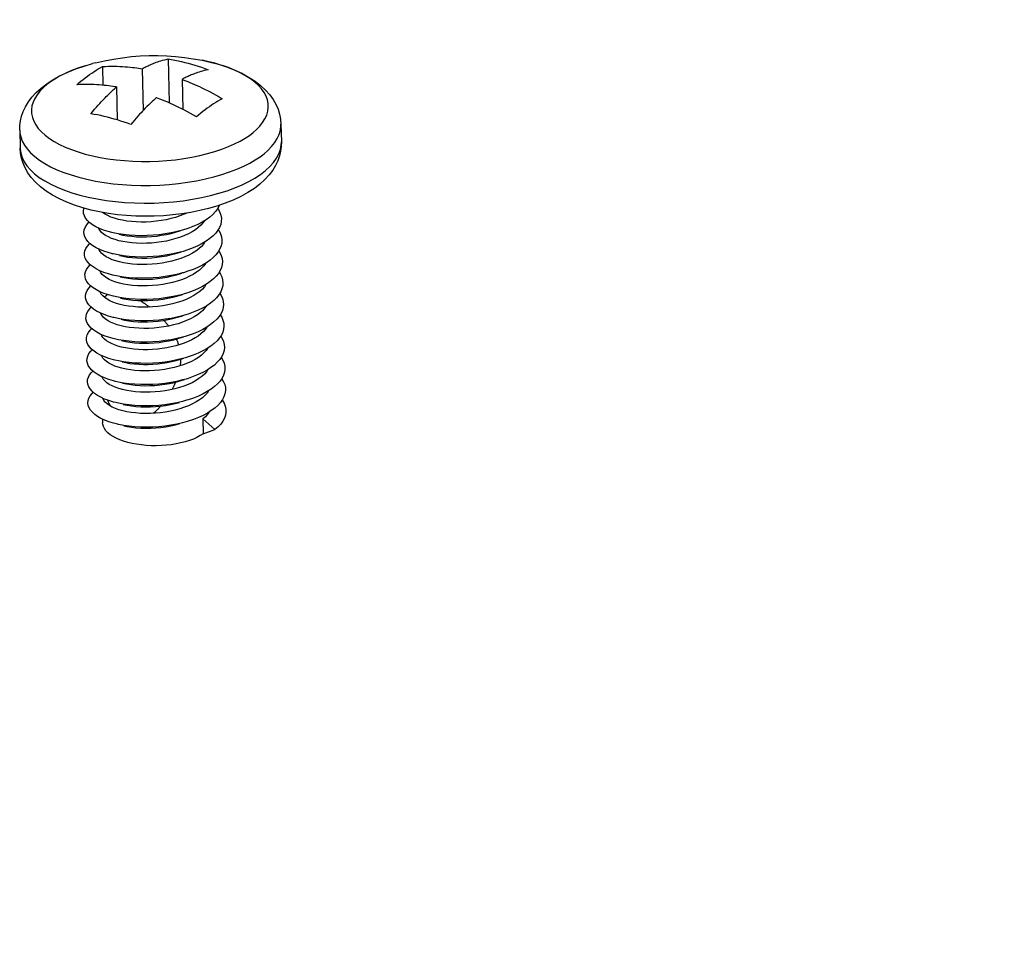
# Model space of a CAD drawing. Header units: millimetres. Extents: x 6 to 414, y 7 to 290.
# Tile 335 of 341: x 145.19 to 147.27, y 224.21 to 226.18. Entities that reach past the tile are written whole.
import ezdxf

# ---------------------------------------------------------------- set-up
doc = ezdxf.new("R2010")
doc.units = ezdxf.units.MM
doc.header["$LTSCALE"] = 23.1
doc.layers.get('0').update_dxf_attribs({"linetype": 'CONTINUOUS'})
for name, color, linetype in [('03_ALL_AXES', 7, 'CONTINUOUS'), ('09_ALL_ROUNDS', 7, 'CONTINUOUS'), ('20_ALL_FEATURES', 7, 'CONTINUOUS')]:
    doc.layers.add(name, color=color, linetype=linetype)
doc.styles.get("Standard").update_dxf_attribs({"font": 'txt', "width": 0.6})
doc.dimstyles.get("Standard").update_dxf_attribs({"dimtxt": 2.5, "dimasz": 1.8, "dimexe": 0.05, "dimexo": 0.0625, "dimtad": 1, "dimzin": 0, "dimdsep": 46, "dimtxsty": 'Standard', "dimblk": '_FILLED', "dimblk1": '_FILLED', "dimblk2": '_FILLED', "dimcen": 0.09, "dimadec": 0, "dimazin": 0, "dimtol": 1, "dimtp": 0.01, "dimtm": 0.01, "dimtfac": 1, "dimtofl": 0, "dimtmove": 0, "dimatfit": 3, "dimldrblk": '_FILLED', "dimfxl": 0, "dimtolj": 1, "dimtzin": 0, "dimarcsym": 0})

# ---------------------------------------------------------------- blocks, each defined once
blk = doc.blocks.new('_FILLED')
at = {"color": 0, "linetype": 'ByBlock'}
blk.add_solid([(0, 0), (-1, 0.2222), (-1, -0.2222)], dxfattribs=at)

msp = doc.modelspace()

# ---------------------------------------------------------------- linework, layer by layer
at = {"color": 40, "linetype": 'Continuous'}
msp.add_line((145.3683, 225.4225), (145.3681, 225.4244), dxfattribs=at)
for points in [[(145.3722, 225.5921), (145.3726, 225.5925), (145.373, 225.593), (145.3734, 225.5934), (145.3738, 225.5939), (145.3742, 225.5943), (145.3747, 225.5947), (145.3751, 225.5951), (145.3755, 225.5955), (145.376, 225.5959), (145.3765, 225.5963), (145.3769, 225.5966), (145.3773, 225.597), (145.3777, 225.5973), (145.3782, 225.5976), (145.3786, 225.5979)], [(145.4473, 225.5853), (145.4483, 225.5847), (145.4493, 225.584), (145.4504, 225.5834), (145.4514, 225.5828), (145.4524, 225.5821), (145.4534, 225.5815), (145.4544, 225.5808), (145.4554, 225.5801), (145.4564, 225.5795), (145.4574, 225.5788), (145.4585, 225.578), (145.4596, 225.5772), (145.4607, 225.5765), (145.4618, 225.5757), (145.4629, 225.5749), (145.464, 225.5741), (145.4651, 225.5733), (145.4662, 225.5725), (145.4673, 225.5716)], [(145.4974, 225.5436), (145.4983, 225.5426), (145.4992, 225.5416), (145.5, 225.5406), (145.5009, 225.5396), (145.5017, 225.5386), (145.5025, 225.5376), (145.5034, 225.5366), (145.5042, 225.5356), (145.505, 225.5346), (145.5057, 225.5336), (145.5065, 225.5326), (145.5073, 225.5316)], [(145.5236, 225.5043), (145.5241, 225.5033), (145.5245, 225.5023), (145.5249, 225.5013), (145.5254, 225.5003), (145.5258, 225.4993), (145.5262, 225.4982), (145.5265, 225.4973), (145.5268, 225.4964), (145.5271, 225.4955), (145.5274, 225.4946), (145.5278, 225.4937), (145.528, 225.4928), (145.5283, 225.4918)], [(145.5326, 225.4619), (145.5326, 225.4609), (145.5326, 225.4599), (145.5325, 225.4589), (145.5325, 225.4579), (145.5324, 225.4569), (145.5324, 225.4559), (145.5323, 225.4549), (145.5322, 225.4539), (145.5321, 225.4528), (145.532, 225.4518), (145.5319, 225.4508), (145.5318, 225.4498), (145.5316, 225.4488), (145.5315, 225.4477)], [(145.522, 225.4138), (145.5216, 225.4126), (145.5211, 225.4115), (145.5206, 225.4103), (145.5201, 225.4091), (145.5196, 225.408), (145.5191, 225.4069), (145.5185, 225.4058), (145.518, 225.4047), (145.5175, 225.4036), (145.517, 225.4025), (145.5164, 225.4014), (145.5159, 225.4003), (145.5154, 225.3993), (145.5148, 225.3983)], [(145.385, 225.3632), (145.3845, 225.3641), (145.3841, 225.365), (145.3836, 225.3659), (145.3832, 225.3668), (145.3828, 225.3677), (145.3823, 225.3686), (145.3819, 225.3695), (145.3815, 225.3704), (145.3811, 225.3714), (145.3807, 225.3723), (145.3804, 225.3731), (145.38, 225.3739), (145.3797, 225.3748), (145.3794, 225.3756)], [(145.4908, 225.3631), (145.4899, 225.362), (145.4889, 225.361), (145.488, 225.36), (145.487, 225.359), (145.4861, 225.358), (145.4851, 225.357), (145.4841, 225.356), (145.4831, 225.3551), (145.4822, 225.3541), (145.4812, 225.3532), (145.4802, 225.3523), (145.4792, 225.3514), (145.4782, 225.3505), (145.4772, 225.3497), (145.4762, 225.3488), (145.4752, 225.348)]]:
    msp.add_lwpolyline(points, dxfattribs=at)
at = {"layer": '03_ALL_AXES', "color": 7, "linetype": 'Continuous'}
for p, q in [((145.7439, 225.9566), (145.7447, 225.9194)), ((145.194, 225.9436), (145.1949, 225.9063)), ((145.3685, 225.3357), (145.3686, 225.3282))]:
    msp.add_line(p, q, dxfattribs=at)
msp.add_lwpolyline([(145.3536, 226.0857), (145.3726, 226.09), (145.3914, 226.0936), (145.4102, 226.0964), (145.429, 226.0986), (145.4477, 226.1), (145.4664, 226.1007), (145.485, 226.1008), (145.5036, 226.1002), (145.5221, 226.0989), (145.5406, 226.097), (145.5591, 226.0943), (145.5778, 226.091)], dxfattribs=at)
at = {"layer": '09_ALL_ROUNDS', "color": 7, "linetype": 'Continuous'}
for p, q in [((145.3535, 226.0856), (145.347, 226.0839)), ((145.3536, 226.0857), (145.3535, 226.0856)), ((145.6175, 226.0809), (145.6044, 226.0847)), ((145.2586, 226.0454), (145.251, 226.0397)), ((145.3208, 225.8071), (145.3384, 225.8028)), ((145.5914, 225.7789), (145.5731, 225.7745)), ((145.6092, 225.7841), (145.5914, 225.7789)), ((145.6265, 225.79), (145.6092, 225.7841))]:
    msp.add_line(p, q, dxfattribs=at)
for points in [[(145.251, 226.0416), (145.2648, 226.0506), (145.2797, 226.0588), (145.2956, 226.0663), (145.3123, 226.073), (145.3295, 226.0789), (145.3474, 226.0841)], [(145.5777, 226.091), (145.5946, 226.0872), (145.6122, 226.0825), (145.6292, 226.0771), (145.6456, 226.0708), (145.6612, 226.0637), (145.6758, 226.0558), (145.6892, 226.0472), (145.7011, 226.038), (145.7115, 226.0284), (145.7202, 226.0185), (145.7274, 226.0085), (145.7332, 225.9984), (145.7377, 225.9881), (145.741, 225.9777), (145.743, 225.9672), (145.7439, 225.9566)], [(145.6044, 226.0847), (145.589, 226.0886), (145.5778, 226.091)], [(145.3315, 226.0795), (145.3167, 226.0746), (145.3028, 226.0692), (145.2899, 226.0635), (145.2781, 226.0575), (145.2677, 226.0515), (145.2586, 226.0454)], [(145.6775, 225.933), (145.685, 225.9387), (145.6924, 225.9451), (145.6993, 225.9522), (145.7053, 225.9598), (145.7102, 225.9676), (145.7139, 225.9756), (145.7162, 225.9836), (145.7172, 225.9916), (145.7169, 225.9997), (145.7154, 226.0076), (145.7125, 226.0155), (145.7084, 226.0232), (145.703, 226.0307), (145.6963, 226.0381), (145.6885, 226.0451), (145.6796, 226.0519), (145.6695, 226.0584), (145.6583, 226.0645), (145.6462, 226.0702), (145.6331, 226.0755), (145.6209, 226.0798)], [(145.194, 225.9436), (145.1943, 225.9535), (145.1956, 225.9634), (145.198, 225.9734), (145.2016, 225.9833), (145.2063, 225.9933), (145.2124, 226.0033), (145.2198, 226.0132), (145.2288, 226.023), (145.2391, 226.0325), (145.251, 226.0416)], [(145.251, 226.0397), (145.2437, 226.0333), (145.2367, 226.0262), (145.2307, 226.0186), (145.2258, 226.0108), (145.2222, 226.0028), (145.2198, 225.9948), (145.2188, 225.9868), (145.2191, 225.9788), (145.2207, 225.9708), (145.2235, 225.963), (145.2277, 225.9552), (145.2331, 225.9477), (145.2397, 225.9403), (145.2475, 225.9333), (145.2565, 225.9265), (145.2665, 225.92), (145.2777, 225.9139), (145.2898, 225.9082), (145.3029, 225.9029), (145.3169, 225.8981), (145.3316, 225.8937), (145.347, 225.8899), (145.3631, 225.8865), (145.3798, 225.8837), (145.3969, 225.8815), (145.4143, 225.8798), (145.4321, 225.8787), (145.45, 225.8782), (145.4681, 225.8782), (145.4861, 225.8788), (145.504, 225.8801), (145.5218, 225.8818), (145.5393, 225.8842), (145.5564, 225.8871), (145.573, 225.8905), (145.5891, 225.8945), (145.6045, 225.8989), (145.6193, 225.9039), (145.6332, 225.9092), (145.6462, 225.915), (145.6579, 225.9209), (145.6683, 225.927), (145.6775, 225.933)], [(145.7, 225.8881), (145.7083, 225.8944), (145.7164, 225.9014), (145.724, 225.9093), (145.7307, 225.9177), (145.7361, 225.9263), (145.7401, 225.9351), (145.7427, 225.9439), (145.7438, 225.9528), (145.7439, 225.9566)], [(145.194, 225.9436), (145.1944, 225.9386), (145.1961, 225.9298), (145.1993, 225.9211), (145.2038, 225.9126), (145.2098, 225.9043), (145.2171, 225.8962), (145.2257, 225.8884), (145.2356, 225.8809), (145.2467, 225.8738), (145.259, 225.867), (145.2724, 225.8607), (145.2868, 225.8549), (145.3022, 225.8496), (145.3185, 225.8448), (145.3355, 225.8405)], [(145.7447, 225.9194), (145.7445, 225.9095), (145.7431, 225.8995), (145.7407, 225.8896), (145.7372, 225.8796), (145.7324, 225.8696), (145.7264, 225.8597), (145.7189, 225.8497), (145.71, 225.84), (145.6996, 225.8305), (145.6878, 225.8214)], [(145.7008, 225.8509), (145.7113, 225.8589), (145.7205, 225.8673), (145.7282, 225.8759), (145.7345, 225.8848), (145.7393, 225.8938), (145.7426, 225.9029), (145.7444, 225.912), (145.7447, 225.9194)], [(145.1949, 225.9063), (145.195, 225.9045), (145.1963, 225.8954), (145.1991, 225.8864), (145.2034, 225.8775), (145.2092, 225.8689), (145.2165, 225.8604), (145.2252, 225.8523), (145.2353, 225.8445), (145.2467, 225.8371), (145.2593, 225.8301), (145.2731, 225.8236), (145.288, 225.8176), (145.3039, 225.8121), (145.3208, 225.8071)], [(145.3442, 225.7757), (145.3266, 225.7804), (145.3095, 225.7859), (145.2932, 225.7922), (145.2776, 225.7992), (145.263, 225.8071), (145.2496, 225.8157), (145.2376, 225.8249), (145.2273, 225.8345), (145.2185, 225.8444), (145.2113, 225.8544), (145.2055, 225.8646), (145.201, 225.8748), (145.1978, 225.8852), (145.1957, 225.8958), (145.1949, 225.9063)], [(145.5847, 225.8412), (145.6025, 225.8456), (145.6195, 225.8505), (145.6358, 225.856), (145.6511, 225.8619), (145.6654, 225.8682), (145.6784, 225.8748), (145.6899, 225.8814), (145.7, 225.8881)], [(145.3355, 225.8405), (145.3533, 225.8368), (145.3716, 225.8337), (145.3905, 225.8313), (145.4097, 225.8294), (145.4293, 225.8282), (145.4491, 225.8276), (145.469, 225.8277), (145.4889, 225.8284), (145.5087, 225.8297), (145.5283, 225.8317), (145.5475, 225.8343), (145.5664, 225.8375), (145.5847, 225.8412)], [(145.6133, 225.8111), (145.6304, 225.8165), (145.6466, 225.8225), (145.6619, 225.8289), (145.676, 225.8358), (145.6891, 225.8431), (145.7008, 225.8509)], [(145.6878, 225.8214), (145.674, 225.8124), (145.6591, 225.8041), (145.6432, 225.7967), (145.6265, 225.79)], [(145.3384, 225.8028), (145.3569, 225.7991), (145.3759, 225.796), (145.3955, 225.7936), (145.4155, 225.7918), (145.4358, 225.7907), (145.4562, 225.7903), (145.4768, 225.7906), (145.4973, 225.7916), (145.5177, 225.7932), (145.5378, 225.7955), (145.5575, 225.7985), (145.5767, 225.8021)], [(145.5767, 225.8021), (145.5954, 225.8063), (145.6133, 225.8111)], [(145.3808, 225.7685), (145.3623, 225.7717), (145.3442, 225.7757)], [(145.5731, 225.7745), (145.5544, 225.7708), (145.5354, 225.7677), (145.5162, 225.7654), (145.4967, 225.7638), (145.4772, 225.7628), (145.4577, 225.7626), (145.4382, 225.763), (145.4188, 225.7642), (145.3997, 225.766), (145.3808, 225.7685)]]:
    msp.add_lwpolyline(points, dxfattribs=at)
at = {"layer": '20_ALL_FEATURES', "color": 7, "linetype": 'Continuous'}
for p, q in [((145.5065, 226.0937), (145.5087, 226.0013)), ((145.3683, 226.0778), (145.3692, 226.0384)), ((145.4518, 226.0732), (145.4539, 225.9855)), ((145.5358, 226.0507), (145.5373, 225.9876)), ((145.3976, 226.0348), (145.3993, 225.9655)), ((145.3736, 225.7672), (145.3686, 225.7706)), ((145.6142, 225.7858), (145.6138, 225.7847)), ((145.5217, 225.7291), (145.5332, 225.7325)), ((145.5228, 225.6843), (145.5343, 225.6877)), ((145.5238, 225.6396), (145.5354, 225.643)), ((145.3912, 225.5943), (145.3807, 225.5971)), ((145.5249, 225.5948), (145.5364, 225.5982)), ((145.3923, 225.5495), (145.3909, 225.5499)), ((145.526, 225.5501), (145.5375, 225.5535)), ((145.3816, 225.4976), (145.3767, 225.5008)), ((145.3934, 225.5048), (145.391, 225.5053)), ((145.527, 225.5053), (145.5385, 225.5087)), ((145.5281, 225.4605), (145.5396, 225.4639)), ((145.5291, 225.4158), (145.5407, 225.4192)), ((145.5795, 225.3361), (145.5802, 225.305)), ((145.605, 225.3138), (145.5795, 225.3361)), ((145.5802, 225.305), (145.605, 225.3138))]:
    msp.add_line(p, q, dxfattribs=at)
for points in [[(145.4518, 226.0732), (145.454, 226.0744), (145.4561, 226.0755), (145.4582, 226.0766), (145.4603, 226.0776), (145.4623, 226.0786), (145.4645, 226.0796), (145.4666, 226.0806), (145.4688, 226.0816), (145.4711, 226.0826), (145.4735, 226.0836), (145.476, 226.0846), (145.4787, 226.0856), (145.4815, 226.0867), (145.4845, 226.0877), (145.4877, 226.0888), (145.4911, 226.0899), (145.4947, 226.0909), (145.4985, 226.0919), (145.5024, 226.0928), (145.5065, 226.0937)], [(145.5065, 226.0937), (145.5134, 226.0925), (145.5204, 226.0912), (145.5274, 226.0898), (145.5344, 226.0882), (145.5414, 226.0865), (145.5484, 226.0847), (145.5554, 226.0828), (145.5624, 226.0807), (145.5695, 226.0785), (145.5765, 226.0762), (145.5835, 226.0737), (145.5905, 226.0712)], [(145.3141, 226.0394), (145.3185, 226.0433), (145.323, 226.047), (145.3275, 226.0507), (145.3321, 226.0542), (145.3366, 226.0576), (145.3411, 226.0609)], [(145.3411, 226.0609), (145.3456, 226.064), (145.3501, 226.067), (145.3547, 226.0699), (145.3592, 226.0727), (145.3637, 226.0753), (145.3683, 226.0778)], [(145.3683, 226.0778), (145.3746, 226.0781), (145.3809, 226.0783), (145.387, 226.0784), (145.3931, 226.0784), (145.399, 226.0783), (145.4047, 226.0781), (145.4104, 226.0778), (145.4158, 226.0775), (145.4211, 226.0771), (145.4262, 226.0766), (145.4311, 226.0761), (145.4358, 226.0755), (145.4402, 226.075), (145.4443, 226.0744), (145.4482, 226.0738), (145.4518, 226.0732)], [(145.5905, 226.0712), (145.5864, 226.0703), (145.5824, 226.0693), (145.5786, 226.0683), (145.575, 226.0673), (145.5716, 226.0662), (145.5684, 226.0652), (145.5654, 226.0641), (145.5626, 226.0631), (145.56, 226.0621), (145.5575, 226.061), (145.5551, 226.0601), (145.5528, 226.0591), (145.5506, 226.0581), (145.5485, 226.0571), (145.5464, 226.0561), (145.5443, 226.0551), (145.5422, 226.054), (145.5401, 226.053), (145.538, 226.0518), (145.5358, 226.0507)], [(145.3976, 226.0348), (145.394, 226.0354), (145.39, 226.036), (145.3859, 226.0366), (145.3815, 226.0371), (145.3768, 226.0377), (145.3719, 226.0382), (145.3668, 226.0386), (145.3616, 226.039), (145.3562, 226.0394), (145.3507, 226.0397), (145.345, 226.0399), (145.3392, 226.04), (145.3331, 226.04), (145.3269, 226.0399), (145.3205, 226.0397), (145.3141, 226.0394)], [(145.5358, 226.0507), (145.5395, 226.0493), (145.5435, 226.0478), (145.5477, 226.0461), (145.5521, 226.0443), (145.5568, 226.0424), (145.5617, 226.0402), (145.5668, 226.038), (145.5721, 226.0355), (145.5776, 226.033), (145.5832, 226.0303), (145.5889, 226.0274), (145.5948, 226.0243), (145.601, 226.0211), (145.6073, 226.0176), (145.6137, 226.014), (145.6203, 226.0102)], [(145.3439, 225.9784), (145.3479, 225.9832), (145.3517, 225.9878), (145.3555, 225.9922), (145.359, 225.9962), (145.3624, 226), (145.3655, 226.0034), (145.3684, 226.0065), (145.3712, 226.0094), (145.3738, 226.0121), (145.3762, 226.0146), (145.3786, 226.017), (145.3808, 226.0192), (145.383, 226.0213), (145.3851, 226.0233), (145.3872, 226.0253), (145.3893, 226.0273), (145.3913, 226.0292), (145.3934, 226.0311), (145.3955, 226.0329), (145.3976, 226.0348)], [(145.4816, 226.0123), (145.4795, 226.0104), (145.4775, 226.0085), (145.4754, 226.0066), (145.4733, 226.0047), (145.4712, 226.0028), (145.4691, 226.0008), (145.467, 225.9988), (145.4648, 225.9967), (145.4626, 225.9944), (145.4602, 225.9921), (145.4577, 225.9895), (145.4551, 225.9868), (145.4523, 225.9839), (145.4494, 225.9807), (145.4463, 225.9773), (145.4429, 225.9736), (145.4394, 225.9695), (145.4357, 225.9652), (145.4318, 225.9607), (145.4279, 225.9558)], [(145.5409, 225.9858), (145.5349, 225.9888), (145.5291, 225.9918), (145.5234, 225.9945), (145.5179, 225.9971), (145.5126, 225.9995), (145.5074, 226.0018), (145.5025, 226.004), (145.4978, 226.0059), (145.4933, 226.0077), (145.4892, 226.0094), (145.4853, 226.0109), (145.4816, 226.0123)], [(145.6203, 226.0102), (145.6158, 226.0077), (145.6112, 226.005), (145.6067, 226.0023), (145.6022, 225.9994), (145.5977, 225.9964), (145.5931, 225.9932)], [(145.3998, 225.9654), (145.3928, 225.9674), (145.3858, 225.9694), (145.3788, 225.9712), (145.3718, 225.9729), (145.3648, 225.9745), (145.3578, 225.9759), (145.3508, 225.9772), (145.3439, 225.9784)], [(145.5661, 225.9717), (145.5596, 225.9755), (145.5533, 225.9791), (145.547, 225.9825), (145.5409, 225.9858)], [(145.5931, 225.9932), (145.5886, 225.99), (145.5841, 225.9866), (145.5796, 225.983), (145.5751, 225.9794), (145.5706, 225.9756), (145.5661, 225.9717)], [(145.4279, 225.9558), (145.4209, 225.9584), (145.4139, 225.9609), (145.4068, 225.9632), (145.3998, 225.9654)], [(145.3415, 225.7492), (145.3366, 225.7538), (145.3328, 225.7586), (145.3301, 225.7635), (145.3285, 225.7685), (145.3281, 225.7736), (145.3288, 225.7786), (145.3292, 225.7797)], [(145.6138, 225.7847), (145.6104, 225.7785), (145.6059, 225.7725), (145.6004, 225.7666), (145.5938, 225.7609)], [(145.6107, 225.7791), (145.6122, 225.777), (145.6154, 225.7709), (145.6175, 225.7647), (145.6185, 225.7584), (145.6183, 225.752), (145.617, 225.7457), (145.6146, 225.7394)], [(145.342, 225.7049), (145.3373, 225.7095), (145.3336, 225.7142), (145.331, 225.7192), (145.3295, 225.7242), (145.3292, 225.7293), (145.33, 225.7343), (145.3319, 225.7394), (145.335, 225.7444), (145.3391, 225.7493), (145.3403, 225.7503)], [(145.3881, 225.7286), (145.3802, 225.7306), (145.3707, 225.7337), (145.362, 225.7371), (145.3542, 225.7408), (145.3474, 225.7449), (145.3415, 225.7492)], [(145.5454, 225.7693), (145.54, 225.7668), (145.5312, 225.7634), (145.5219, 225.7604), (145.5121, 225.7577), (145.502, 225.7554), (145.4917, 225.7536), (145.4813, 225.7521), (145.4707, 225.7511), (145.4602, 225.7506), (145.4496, 225.7504), (145.4392, 225.7507), (145.4291, 225.7515), (145.4194, 225.7526), (145.4103, 225.7542), (145.4017, 225.7561), (145.3936, 225.7584), (145.3861, 225.761), (145.3794, 225.764), (145.3736, 225.7672)], [(145.5938, 225.7609), (145.5863, 225.7555), (145.5779, 225.7504), (145.5687, 225.7456), (145.5587, 225.7412), (145.5481, 225.7371), (145.5367, 225.7335)], [(145.5829, 225.7534), (145.5797, 225.7488), (145.5752, 225.7437), (145.5699, 225.7389)], [(145.3748, 225.7223), (145.3698, 225.7258), (145.3657, 225.7294), (145.3626, 225.7332), (145.3603, 225.7371), (145.36, 225.738)], [(145.5569, 225.7299), (145.5492, 225.7258), (145.5409, 225.722), (145.5321, 225.7186), (145.5228, 225.7156), (145.513, 225.7129), (145.5028, 225.7106), (145.4925, 225.7088), (145.482, 225.7073), (145.4714, 225.7064), (145.4608, 225.7058), (145.4503, 225.7057), (145.4401, 225.706), (145.43, 225.7067), (145.4204, 225.7079), (145.4113, 225.7094), (145.4026, 225.7113), (145.3946, 225.7136), (145.3872, 225.7162), (145.3806, 225.7192), (145.3748, 225.7223)], [(145.5367, 225.7335), (145.5251, 225.7304), (145.5129, 225.7277), (145.5005, 225.7255), (145.4878, 225.7238), (145.475, 225.7226), (145.4622, 225.7219), (145.4494, 225.7217), (145.4369, 225.722), (145.4246, 225.7228), (145.4127, 225.724), (145.4013, 225.7258), (145.3904, 225.728), (145.3881, 225.7286)], [(145.4033, 225.7248), (145.411, 225.7232), (145.4202, 225.7216), (145.4299, 225.7205), (145.44, 225.7197), (145.4504, 225.7194), (145.4609, 225.7196), (145.4715, 225.7201), (145.482, 225.7211), (145.4924, 225.7226), (145.5027, 225.7244), (145.5128, 225.7267), (145.5217, 225.7291)], [(145.5699, 225.7389), (145.5638, 225.7343), (145.5569, 225.7299)], [(145.6146, 225.7394), (145.6111, 225.7332), (145.6065, 225.7271), (145.6009, 225.7213), (145.5942, 225.7156)], [(145.6117, 225.7343), (145.6136, 225.7317), (145.6167, 225.7256), (145.6187, 225.7194), (145.6196, 225.7131), (145.6193, 225.7067), (145.6179, 225.7004), (145.6154, 225.6941)], [(145.5942, 225.7156), (145.5866, 225.7102), (145.5782, 225.7052), (145.5689, 225.7004), (145.5588, 225.696), (145.5481, 225.692), (145.5377, 225.6887)], [(145.5839, 225.7086), (145.5808, 225.704), (145.5763, 225.699), (145.571, 225.6941)], [(145.3426, 225.6605), (145.3379, 225.6651), (145.3344, 225.6699), (145.3319, 225.6748), (145.3305, 225.6799), (145.3303, 225.685), (145.3312, 225.69), (145.3332, 225.6951), (145.3364, 225.7001), (145.3406, 225.7049), (145.3413, 225.7056)], [(145.3891, 225.6838), (145.3804, 225.6861), (145.371, 225.6892), (145.3624, 225.6926), (145.3546, 225.6964), (145.3478, 225.7005), (145.342, 225.7049)], [(145.3761, 225.6774), (145.371, 225.6809), (145.3669, 225.6845), (145.3637, 225.6883), (145.3615, 225.6922), (145.3611, 225.6933)], [(145.5377, 225.6887), (145.5251, 225.6854), (145.5129, 225.6827), (145.5004, 225.6806), (145.4877, 225.6789), (145.4749, 225.6777), (145.4621, 225.6771), (145.4493, 225.6769), (145.4368, 225.6773), (145.4246, 225.6781), (145.4127, 225.6794), (145.4013, 225.6812), (145.3905, 225.6835), (145.3891, 225.6838)], [(145.571, 225.6941), (145.5649, 225.6895), (145.5579, 225.6851)], [(145.6154, 225.6941), (145.6118, 225.6879), (145.6071, 225.6818), (145.6014, 225.676), (145.5946, 225.6704)], [(145.6128, 225.6896), (145.615, 225.6864), (145.618, 225.6803), (145.6199, 225.674), (145.6207, 225.6677), (145.6203, 225.6614), (145.6188, 225.655), (145.6162, 225.6487)], [(145.5579, 225.6851), (145.5502, 225.681), (145.5418, 225.6772), (145.5329, 225.6738), (145.5236, 225.6707), (145.5139, 225.6681), (145.5038, 225.6658), (145.4935, 225.664), (145.4831, 225.6626), (145.4725, 225.6616), (145.4619, 225.661), (145.4515, 225.6609), (145.4413, 225.6612), (145.4313, 225.662), (145.4217, 225.6631), (145.4126, 225.6646), (145.404, 225.6665), (145.396, 225.6687), (145.3887, 225.6713), (145.382, 225.6742), (145.3761, 225.6774)], [(145.4044, 225.6801), (145.412, 225.6784), (145.4211, 225.6769), (145.4308, 225.6757), (145.4408, 225.675), (145.451, 225.6747), (145.4615, 225.6748), (145.4721, 225.6753), (145.4827, 225.6763), (145.4932, 225.6778), (145.5036, 225.6796), (145.5137, 225.6819), (145.5228, 225.6843)], [(145.5946, 225.6704), (145.587, 225.665), (145.5784, 225.6599), (145.5691, 225.6552), (145.559, 225.6509), (145.5482, 225.6469), (145.5388, 225.644)], [(145.3488, 225.6118), (145.3432, 225.6162), (145.3386, 225.6208), (145.3351, 225.6256), (145.3328, 225.6305), (145.3315, 225.6356), (145.3314, 225.6407), (145.3324, 225.6457), (145.3345, 225.6508), (145.3378, 225.6558), (145.3421, 225.6606), (145.3423, 225.6608)], [(145.3902, 225.639), (145.3806, 225.6416), (145.3712, 225.6447), (145.3627, 225.6482), (145.355, 225.652), (145.3483, 225.6561), (145.3426, 225.6605)], [(145.3767, 225.633), (145.3717, 225.6364), (145.3677, 225.64), (145.3646, 225.6438), (145.3624, 225.6477), (145.3622, 225.6485)], [(145.5721, 225.6494), (145.5659, 225.6448), (145.5591, 225.6404)], [(145.585, 225.6638), (145.5848, 225.6635), (145.5813, 225.6586), (145.5771, 225.6539), (145.5721, 225.6494)], [(145.6162, 225.6487), (145.6125, 225.6426), (145.6077, 225.6365), (145.6019, 225.6307), (145.595, 225.6251)], [(145.5591, 225.6404), (145.5515, 225.6364), (145.5433, 225.6326), (145.5345, 225.6292), (145.5251, 225.6261), (145.5154, 225.6234), (145.5053, 225.6212), (145.4949, 225.6193), (145.4844, 225.6179), (145.4736, 225.6168), (145.4628, 225.6163), (145.4521, 225.6162), (145.4416, 225.6165), (145.4314, 225.6173), (145.4218, 225.6185), (145.4127, 225.62), (145.4042, 225.622), (145.3962, 225.6243), (145.3889, 225.6269), (145.3824, 225.6298), (145.3767, 225.633)], [(145.5388, 225.644), (145.5369, 225.6434), (145.525, 225.6404), (145.5128, 225.6377), (145.5003, 225.6356), (145.4876, 225.634), (145.4748, 225.6329), (145.462, 225.6323), (145.4492, 225.6322), (145.4367, 225.6326), (145.4245, 225.6334), (145.4127, 225.6348), (145.4014, 225.6366), (145.3902, 225.639)], [(145.4054, 225.6353), (145.4133, 225.6336), (145.4224, 225.6321), (145.4321, 225.6309), (145.442, 225.6302), (145.4523, 225.6299), (145.4627, 225.63), (145.4732, 225.6306), (145.4838, 225.6316), (145.4943, 225.633), (145.5046, 225.6348), (145.5146, 225.6371), (145.5238, 225.6396)], [(145.595, 225.6251), (145.5873, 225.6198), (145.5787, 225.6147), (145.5692, 225.6101), (145.5591, 225.6058), (145.5482, 225.6018), (145.5399, 225.5992)], [(145.6138, 225.6448), (145.6163, 225.6411), (145.6193, 225.635), (145.6211, 225.6287), (145.6217, 225.6224), (145.6213, 225.616), (145.6197, 225.6097), (145.617, 225.6034)], [(145.3493, 225.5674), (145.3438, 225.5718), (145.3393, 225.5765), (145.3359, 225.5813), (145.3337, 225.5862), (145.3325, 225.5913), (145.3325, 225.5964), (145.3336, 225.6015), (145.3358, 225.6065), (145.3392, 225.6114), (145.3434, 225.616)], [(145.3807, 225.5971), (145.3715, 225.6003), (145.363, 225.6038), (145.3554, 225.6076), (145.3488, 225.6118)], [(145.5731, 225.6046), (145.567, 225.6), (145.5602, 225.5957)], [(145.586, 225.619), (145.5829, 225.6145), (145.5784, 225.6094), (145.5731, 225.6046)], [(145.378, 225.588), (145.373, 225.5915), (145.3689, 225.5951), (145.3658, 225.5988), (145.3636, 225.6027), (145.3632, 225.6037)], [(145.5602, 225.5957), (145.5525, 225.5916), (145.5441, 225.5878), (145.5351, 225.5843), (145.5256, 225.5812), (145.5157, 225.5785), (145.5056, 225.5762), (145.4952, 225.5744), (145.4847, 225.573), (145.4741, 225.572), (145.4634, 225.5715), (145.4529, 225.5714), (145.4427, 225.5717), (145.4328, 225.5725), (145.4233, 225.5736), (145.4142, 225.5752), (145.4056, 225.5771), (145.3976, 225.5794), (145.3903, 225.582), (145.3838, 225.5849), (145.378, 225.588)], [(145.5399, 225.5992), (145.5369, 225.5984), (145.525, 225.5953), (145.5127, 225.5928), (145.5002, 225.5907), (145.4875, 225.5891), (145.4747, 225.588), (145.4619, 225.5875), (145.4492, 225.5874), (145.4367, 225.5879), (145.4245, 225.5888), (145.4127, 225.5902), (145.4014, 225.5921), (145.3912, 225.5943)], [(145.4065, 225.5906), (145.4135, 225.589), (145.4225, 225.5875), (145.4322, 225.5863), (145.4423, 225.5855), (145.4528, 225.5852), (145.4635, 225.5853), (145.4744, 225.5858), (145.4851, 225.5868), (145.4957, 225.5883), (145.506, 225.5901), (145.5161, 225.5924), (145.5249, 225.5948)], [(145.617, 225.6034), (145.6131, 225.5973), (145.6083, 225.5912), (145.6023, 225.5854), (145.5954, 225.5798)], [(145.6149, 225.6001), (145.6177, 225.5958), (145.6205, 225.5896), (145.6222, 225.5834), (145.6228, 225.577), (145.6222, 225.5707), (145.6205, 225.5644), (145.6177, 225.5581)], [(145.3499, 225.523), (145.3444, 225.5275), (145.34, 225.5321), (145.3367, 225.537), (145.3346, 225.5419), (145.3335, 225.547), (145.3336, 225.5521), (145.3348, 225.5572), (145.3371, 225.5622), (145.3406, 225.5671), (145.3445, 225.5713)], [(145.3909, 225.5499), (145.3809, 225.5527), (145.3717, 225.5558), (145.3633, 225.5594), (145.3559, 225.5632), (145.3493, 225.5674)], [(145.5954, 225.5798), (145.5876, 225.5745), (145.5789, 225.5695), (145.5694, 225.5649), (145.5592, 225.5606), (145.5483, 225.5567), (145.5409, 225.5545)], [(145.587, 225.5742), (145.5839, 225.5697), (145.5794, 225.5646), (145.5742, 225.5599)], [(145.379, 225.5433), (145.3739, 225.5468), (145.3698, 225.5505), (145.3667, 225.5543), (145.3645, 225.5582), (145.3643, 225.559)], [(145.5612, 225.5509), (145.5536, 225.5468), (145.5453, 225.5431), (145.5365, 225.5396), (145.5272, 225.5366), (145.5175, 225.5339), (145.5074, 225.5316), (145.4971, 225.5298), (145.4867, 225.5284), (145.4761, 225.5273), (145.4656, 225.5268), (145.4552, 225.5266), (145.4449, 225.5269), (145.4349, 225.5276), (145.4252, 225.5288), (145.4161, 225.5303), (145.4075, 225.5322), (145.3993, 225.5344), (145.3918, 225.5371), (145.385, 225.5401), (145.379, 225.5433)], [(145.5409, 225.5545), (145.5369, 225.5533), (145.525, 225.5503), (145.5127, 225.5478), (145.5001, 225.5458), (145.4874, 225.5442), (145.4746, 225.5432), (145.4618, 225.5427), (145.4491, 225.5427), (145.4366, 225.5432), (145.4245, 225.5441), (145.4127, 225.5456), (145.4015, 225.5475), (145.3923, 225.5495)], [(145.4076, 225.5458), (145.4149, 225.5442), (145.424, 225.5426), (145.4335, 225.5415), (145.4434, 225.5407), (145.4537, 225.5404), (145.4642, 225.5405), (145.4748, 225.541), (145.4855, 225.542), (145.496, 225.5434), (145.5063, 225.5452), (145.5165, 225.5475), (145.526, 225.5501)], [(145.5742, 225.5599), (145.5681, 225.5553), (145.5612, 225.5509)], [(145.6177, 225.5581), (145.6138, 225.5519), (145.6088, 225.5459), (145.6028, 225.5402), (145.5958, 225.5346)], [(145.616, 225.5554), (145.6191, 225.5505), (145.6218, 225.5443), (145.6234, 225.538), (145.6239, 225.5317), (145.6232, 225.5253), (145.6214, 225.519), (145.6185, 225.5128)], [(145.3504, 225.4787), (145.345, 225.4831), (145.3408, 225.4878), (145.3376, 225.4927), (145.3355, 225.4976), (145.3345, 225.5027), (145.3347, 225.5078), (145.336, 225.5129), (145.3385, 225.5179), (145.342, 225.5228), (145.3456, 225.5265)], [(145.391, 225.5053), (145.3811, 225.5082), (145.372, 225.5114), (145.3637, 225.5149), (145.3563, 225.5188), (145.3499, 225.523)], [(145.5958, 225.5346), (145.5879, 225.5293), (145.5791, 225.5243), (145.5696, 225.5197), (145.5593, 225.5155), (145.5483, 225.5117), (145.542, 225.5097)], [(145.5881, 225.5294), (145.585, 225.5249), (145.5805, 225.5199), (145.5752, 225.5151)], [(145.3767, 225.5008), (145.3725, 225.5041), (145.3692, 225.5076), (145.3666, 225.5113), (145.3653, 225.5142)], [(145.563, 225.5066), (145.556, 225.5027), (145.5483, 225.4991), (145.5401, 225.4958), (145.5315, 225.4928), (145.5224, 225.4902), (145.513, 225.4879), (145.5035, 225.4859), (145.4937, 225.4844), (145.4838, 225.4832), (145.4738, 225.4824), (145.4637, 225.4819), (145.4537, 225.4819), (145.4438, 225.4823), (145.4343, 225.483), (145.4252, 225.4841), (145.4166, 225.4856), (145.4085, 225.4874), (145.4008, 225.4895), (145.3937, 225.492), (145.3873, 225.4947), (145.3816, 225.4976)], [(145.542, 225.5097), (145.5369, 225.5083), (145.5249, 225.5053), (145.5126, 225.5028), (145.5, 225.5009), (145.4873, 225.4994), (145.4745, 225.4984), (145.4617, 225.4979), (145.449, 225.4979), (145.4366, 225.4985), (145.4244, 225.4995), (145.4128, 225.501), (145.4016, 225.5029), (145.3934, 225.5048)], [(145.4086, 225.501), (145.4168, 225.4993), (145.426, 225.4977), (145.4356, 225.4966), (145.4456, 225.4959), (145.4559, 225.4956), (145.4663, 225.4958), (145.4769, 225.4963), (145.4874, 225.4973), (145.4979, 225.4988), (145.5081, 225.5006), (145.5182, 225.5029), (145.527, 225.5053)], [(145.5752, 225.5151), (145.5695, 225.5107), (145.563, 225.5066)], [(145.6185, 225.5128), (145.6145, 225.5066), (145.6094, 225.5006), (145.6033, 225.4949), (145.5962, 225.4893)], [(145.6171, 225.5106), (145.6204, 225.5052), (145.623, 225.499), (145.6245, 225.4927), (145.6249, 225.4864), (145.6241, 225.48), (145.6222, 225.4737), (145.6192, 225.4674)], [(145.3509, 225.4343), (145.3457, 225.4388), (145.3415, 225.4435), (145.3384, 225.4483), (145.3364, 225.4533), (145.3356, 225.4584), (145.3358, 225.4635), (145.3373, 225.4686), (145.3398, 225.4736), (145.3435, 225.4785), (145.3467, 225.4818)], [(145.5962, 225.4893), (145.5882, 225.4841), (145.5793, 225.4792), (145.5697, 225.4746), (145.5594, 225.4704), (145.5484, 225.4666), (145.543, 225.4649)], [(145.5891, 225.4847), (145.5861, 225.4802), (145.5816, 225.4752), (145.5763, 225.4703)], [(145.3944, 225.46), (145.3911, 225.4608), (145.3813, 225.4637), (145.3723, 225.4669), (145.364, 225.4705), (145.3567, 225.4745), (145.3504, 225.4787)], [(145.3815, 225.4536), (145.3765, 225.457), (145.3723, 225.4606), (145.3691, 225.4644), (145.3668, 225.4683), (145.3664, 225.4695)], [(145.5632, 225.4613), (145.5555, 225.4572), (145.547, 225.4534), (145.5381, 225.4499), (145.5286, 225.4469), (145.5189, 225.4442), (145.5089, 225.442), (145.4986, 225.4402), (145.4881, 225.4388), (145.4776, 225.4378), (145.467, 225.4372), (145.4566, 225.4371), (145.4465, 225.4374), (145.4365, 225.4382), (145.4269, 225.4393), (145.4178, 225.4408), (145.4092, 225.4427), (145.4013, 225.445), (145.3939, 225.4475), (145.3873, 225.4504), (145.3815, 225.4536)], [(145.543, 225.4649), (145.5368, 225.4632), (145.5249, 225.4603), (145.5125, 225.4579), (145.4999, 225.4559), (145.4872, 225.4545), (145.4743, 225.4536), (145.4616, 225.4531), (145.4489, 225.4532), (145.4365, 225.4538), (145.4244, 225.4548), (145.4128, 225.4564), (145.4016, 225.4584), (145.3944, 225.46)], [(145.4097, 225.4563), (145.4174, 225.4546), (145.426, 225.4531), (145.4351, 225.452), (145.4446, 225.4513), (145.4544, 225.4509), (145.4644, 225.4509), (145.4745, 225.4513), (145.4845, 225.4522), (145.4944, 225.4533), (145.5042, 225.4549), (145.5138, 225.4568), (145.5232, 225.4592), (145.5281, 225.4605)], [(145.5763, 225.4703), (145.5702, 225.4657), (145.5632, 225.4613)], [(145.6192, 225.4674), (145.6151, 225.4613), (145.6099, 225.4554), (145.6037, 225.4496), (145.5966, 225.4441)], [(145.6182, 225.4659), (145.6218, 225.4599), (145.6243, 225.4537), (145.6257, 225.4474), (145.6259, 225.441), (145.6251, 225.4347), (145.6231, 225.4284), (145.6199, 225.4221)], [(145.5966, 225.4441), (145.5885, 225.4389), (145.5796, 225.434), (145.5699, 225.4294), (145.5594, 225.4252), (145.5484, 225.4215), (145.5441, 225.4202)], [(145.5902, 225.44), (145.5871, 225.4355), (145.5827, 225.4304), (145.5774, 225.4256)], [(145.3514, 225.3899), (145.3463, 225.3944), (145.3422, 225.3992), (145.3392, 225.404), (145.3373, 225.409), (145.3366, 225.4141), (145.337, 225.4192), (145.3385, 225.4243), (145.3412, 225.4293), (145.3449, 225.4342), (145.3478, 225.437)], [(145.3725, 225.4225), (145.3644, 225.4261), (145.3572, 225.4301), (145.3509, 225.4343)], [(145.3823, 225.4089), (145.3773, 225.4124), (145.3731, 225.4161), (145.3699, 225.4199), (145.3677, 225.4238), (145.3675, 225.4247)], [(145.3955, 225.4152), (145.3913, 225.4163), (145.3815, 225.4192), (145.3725, 225.4225)], [(145.5441, 225.4202), (145.5368, 225.4182), (145.5248, 225.4153), (145.5125, 225.4129), (145.4998, 225.411), (145.4871, 225.4096), (145.4742, 225.4087), (145.4615, 225.4084), (145.4488, 225.4085), (145.4364, 225.4091), (145.4244, 225.4102), (145.4128, 225.4118), (145.4017, 225.4138), (145.3955, 225.4152)], [(145.5774, 225.4256), (145.5712, 225.421), (145.5643, 225.4166)], [(145.6199, 225.4221), (145.6157, 225.416), (145.6105, 225.4101), (145.6042, 225.4043), (145.5969, 225.3988)], [(145.6192, 225.4211), (145.6196, 225.4206), (145.6231, 225.4145), (145.6255, 225.4083), (145.6268, 225.402), (145.627, 225.3957), (145.626, 225.3893), (145.6239, 225.383), (145.6207, 225.3768)], [(145.5643, 225.4166), (145.5567, 225.4125), (145.5484, 225.4087), (145.5396, 225.4053), (145.5303, 225.4023), (145.5206, 225.3996), (145.5105, 225.3973), (145.5002, 225.3955), (145.4897, 225.3941), (145.4791, 225.3931), (145.4686, 225.3925), (145.4582, 225.3924), (145.4479, 225.3926), (145.4379, 225.3934), (145.4283, 225.3945), (145.4192, 225.396), (145.4106, 225.3979), (145.4025, 225.4001), (145.3951, 225.4028), (145.3883, 225.4057), (145.3823, 225.4089)], [(145.4107, 225.4115), (145.4185, 225.4098), (145.4276, 225.4083), (145.4372, 225.4072), (145.4472, 225.4064), (145.4574, 225.4061), (145.4678, 225.4062), (145.4783, 225.4068), (145.4889, 225.4077), (145.4993, 225.4091), (145.5096, 225.411), (145.5196, 225.4132), (145.5291, 225.4158)], [(145.5969, 225.3988), (145.5888, 225.3936), (145.5798, 225.3888), (145.57, 225.3843), (145.5595, 225.3801), (145.5484, 225.3764), (145.5452, 225.3754)], [(145.3731, 225.3336), (145.3651, 225.3373), (145.3581, 225.3413), (145.352, 225.3456), (145.3469, 225.3501), (145.343, 225.3548), (145.3401, 225.3597), (145.3383, 225.3647), (145.3376, 225.3698), (145.3381, 225.3749), (145.3398, 225.3799), (145.3425, 225.385), (145.3464, 225.3899), (145.3488, 225.3922)], [(145.3965, 225.3705), (145.3914, 225.3718), (145.3817, 225.3747), (145.3728, 225.378), (145.3648, 225.3817), (145.3576, 225.3857), (145.3514, 225.3899)], [(145.5784, 225.3808), (145.5723, 225.3762), (145.5655, 225.3719), (145.5579, 225.3678), (145.5496, 225.364), (145.5407, 225.3606), (145.5313, 225.3575), (145.5215, 225.3548), (145.5113, 225.3525), (145.501, 225.3507), (145.4905, 225.3493), (145.4797, 225.3483), (145.469, 225.3477), (145.4583, 225.3476), (145.4479, 225.3479), (145.4379, 225.3487), (145.4284, 225.3499), (145.4193, 225.3514), (145.4108, 225.3534), (145.4028, 225.3556), (145.3955, 225.3583), (145.3889, 225.3612), (145.3831, 225.3643), (145.3782, 225.3678), (145.3741, 225.3714), (145.371, 225.3752), (145.3688, 225.3791), (145.3685, 225.38)], [(145.6207, 225.3768), (145.6164, 225.3707), (145.611, 225.3648), (145.6046, 225.3591), (145.5973, 225.3536), (145.589, 225.3484), (145.58, 225.3436), (145.5701, 225.3391), (145.5596, 225.335), (145.5485, 225.3313), (145.5462, 225.3307)], [(145.5913, 225.3953), (145.5882, 225.3907), (145.5837, 225.3857), (145.5784, 225.3808)], [(145.6203, 225.3763), (145.621, 225.3753), (145.6244, 225.3692), (145.6267, 225.363), (145.6279, 225.3567), (145.628, 225.3503), (145.6269, 225.344), (145.6247, 225.3377), (145.6214, 225.3315), (145.617, 225.3254), (145.6115, 225.3195), (145.605, 225.3138)], [(145.5452, 225.3754), (145.5368, 225.3731), (145.5248, 225.3703), (145.5124, 225.368), (145.4997, 225.3661), (145.487, 225.3648), (145.4741, 225.3639), (145.4614, 225.3636), (145.4488, 225.3637), (145.4364, 225.3644), (145.4244, 225.3656), (145.4128, 225.3672), (145.4018, 225.3693), (145.3965, 225.3705)], [(145.4118, 225.3668), (145.4199, 225.365), (145.429, 225.3635), (145.4387, 225.3624), (145.4487, 225.3616), (145.4589, 225.3613), (145.4693, 225.3615), (145.4799, 225.362), (145.4905, 225.363), (145.5009, 225.3645), (145.5112, 225.3663), (145.5213, 225.3686), (145.5302, 225.371)], [(145.5924, 225.3505), (145.5892, 225.3459), (145.5848, 225.3409), (145.5795, 225.3361)], [(145.5802, 225.305), (145.574, 225.3011), (145.5671, 225.2974), (145.5595, 225.2939), (145.5512, 225.2908), (145.5423, 225.2881), (145.5329, 225.2857), (145.5231, 225.2836), (145.513, 225.282), (145.5026, 225.2808), (145.4921, 225.2801), (145.4815, 225.2797), (145.4709, 225.2798), (145.4604, 225.2804), (145.4501, 225.2814), (145.4401, 225.2828), (145.4304, 225.2846), (145.4213, 225.2868), (145.4126, 225.2893), (145.4046, 225.2923), (145.3972, 225.2955), (145.3906, 225.2991), (145.3847, 225.303), (145.3797, 225.307), (145.3756, 225.3113), (145.3725, 225.3158), (145.3702, 225.3203), (145.3689, 225.325), (145.3686, 225.3283)], [(145.3976, 225.3257), (145.3916, 225.3273), (145.3819, 225.3302), (145.3731, 225.3336)], [(145.5462, 225.3307), (145.5368, 225.3281), (145.5247, 225.3253), (145.5123, 225.323), (145.4996, 225.3212), (145.4869, 225.3199), (145.474, 225.3191), (145.4613, 225.3188), (145.4487, 225.319), (145.4363, 225.3197), (145.4244, 225.3209), (145.4129, 225.3226), (145.4019, 225.3247), (145.3976, 225.3257)], [(145.4129, 225.322), (145.42, 225.3204), (145.4291, 225.3189), (145.4387, 225.3177), (145.4487, 225.3169), (145.4591, 225.3166), (145.4697, 225.3167), (145.4805, 225.3172), (145.4912, 225.3183), (145.5017, 225.3197), (145.5121, 225.3215), (145.5222, 225.3238), (145.5313, 225.3263)]]:
    msp.add_lwpolyline(points, dxfattribs=at)

# ---------------------------------------------------------------- leaders
at = {"color": 2, "linetype": 'Continuous'}
msp.add_leader([(145.2482, 193.259), (202.0847, 229.8032)], dimstyle='Standard', override={"dimtad": 0}, dxfattribs=at)

doc.saveas('drawing.dxf')
